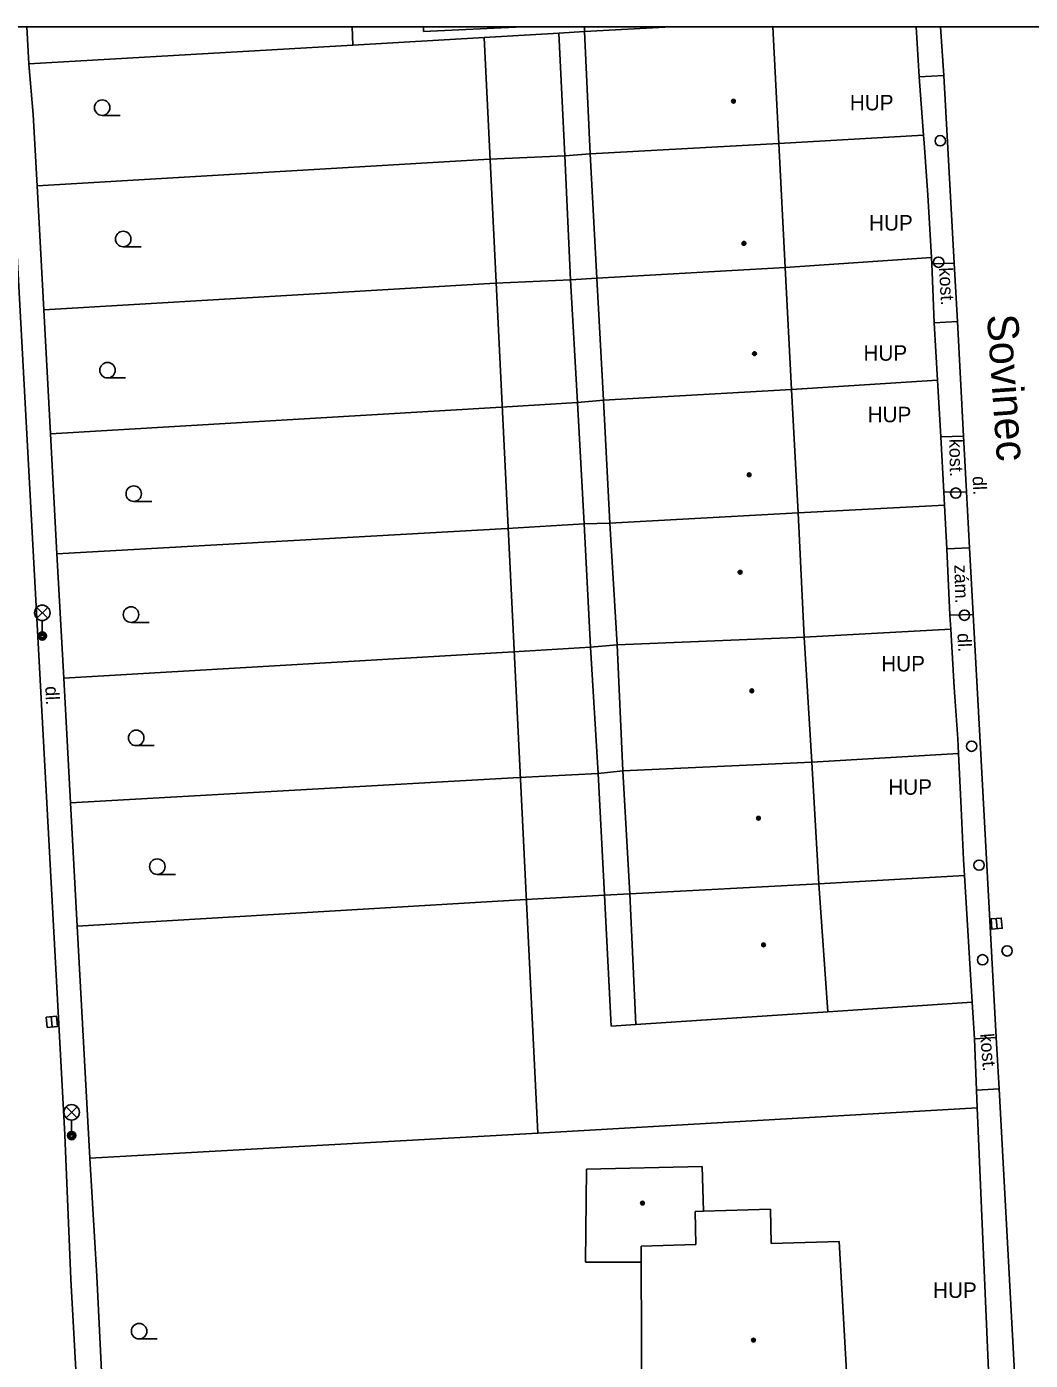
# Model space of a CAD drawing. Extents: x -599951 to -598963, y -1164095 to -1162939.
# Drawn here: x -599424.5 to -599375.9, y -1163004 to -1162939.4 of the extents above; entities that cross this region are included whole.
import ezdxf

# ---------------------------------------------------------------- set-up
doc = ezdxf.new("R2010")
doc.units = 0
for name, color, linetype in [('Level 10', 7, 'Continuous'), ('Level 11', 7, 'Continuous'), ('Level 27', 7, 'Continuous'), ('Level 28', 7, 'Continuous'), ('Level 33', 7, 'Continuous'), ('Level 36', 7, 'Continuous'), ('Level 39', 7, 'Continuous'), ('Level 40', 7, 'Continuous'), ('Level 41', 7, 'Continuous'), ('Level 49', 7, 'Continuous'), ('Level 5', 7, 'Continuous'), ('Level 7', 7, 'Continuous'), ('Level 8', 7, 'Continuous'), ('Vrstva 53', 7, 'Continuous')]:
    doc.layers.add(name, color=color, linetype=linetype)

msp = doc.modelspace()

# ---------------------------------------------------------------- linework, layer by layer
at = {"layer": 'Level 10'}
msp.add_line((-599380.07, -1162941.77), (-599380.243, -1162939.4), dxfattribs=at)
for points in [[(-599425.593, -1162939.4), (-599425.31, -1162944.23), (-599422.66, -1162993.04)], [(-599379.58, -1162950.85), (-599380.07, -1162941.77)], [(-599379.42, -1162953.68), (-599379.58, -1162950.85)], [(-599379.12, -1162959.23), (-599379.42, -1162953.68)], [(-599378.98, -1162961.92), (-599379.12, -1162959.23)], [(-599378.83, -1162964.63), (-599378.98, -1162961.92)], [(-599378.65, -1162967.85), (-599378.83, -1162964.63)], [(-599378.27, -1162974.92), (-599378.65, -1162967.85)], [(-599377.54, -1162988.33), (-599378.27, -1162974.92)], [(-599377.4, -1162990.82), (-599377.54, -1162988.33)], [(-599372.79, -1163075.84), (-599377.4, -1162990.82)], [(-599422.66, -1162993.04), (-599422.36, -1163000.03)], [(-599415.69, -1163120.97), (-599422.36, -1163000.03)]]:
    msp.add_lwpolyline(points, dxfattribs=at)
at = {"layer": 'Level 11'}
msp.add_line((-599408.747, -1162939.4), (-599408.7, -1162940.29), dxfattribs=at)
for points in [[(-599402.35, -1162939.92), (-599399.74, -1162992.96)], [(-599398.73, -1162939.72), (-599398.43, -1162945.65)], [(-599381.27, -1162941.83), (-599380.07, -1162941.77)], [(-599398.43, -1162945.65), (-599398.16, -1162951.65)], [(-599380.66, -1162950.88), (-599379.58, -1162950.85)], [(-599398.16, -1162951.65), (-599397.83, -1162957.59)], [(-599380.55, -1162953.73), (-599379.42, -1162953.68)], [(-599397.83, -1162957.59), (-599397.5, -1162963.46)], [(-599380.23, -1162959.26), (-599379.12, -1162959.23)], [(-599380.07, -1162961.93), (-599378.98, -1162961.92)], [(-599397.5, -1162963.46), (-599397.19, -1162969.44)], [(-599379.94, -1162964.67), (-599378.83, -1162964.63)], [(-599379.78, -1162967.89), (-599378.65, -1162967.85)], [(-599397.19, -1162969.44), (-599396.82, -1162975.56)], [(-599396.82, -1162975.56), (-599396.52, -1162981.45)], [(-599396.52, -1162981.45), (-599396.19, -1162987.78)], [(-599385.7, -1162987.09), (-599378.7, -1162986.62)], [(-599396.19, -1162987.78), (-599395, -1162987.71)], [(-599377.54, -1162988.33), (-599378.59, -1162988.39)], [(-599377.4, -1162990.82), (-599378.5, -1162990.88)]]:
    msp.add_lwpolyline(points, dxfattribs=at)
at = {"layer": 'Level 27'}
for p, q in [((-599377.542, -1162982.571), (-599377.498, -1162983.069)), ((-599423.316, -1162987.321), (-599423.264, -1162987.819))]:
    msp.add_line(p, q, dxfattribs=at)
for points in [[(-599377.791, -1162982.593), (-599377.747, -1162983.091), (-599377.249, -1162983.047), (-599377.293, -1162982.549)], [(-599423.565, -1162987.348), (-599423.512, -1162987.845), (-599423.015, -1162987.792), (-599423.068, -1162987.295)]]:
    msp.add_lwpolyline(points, close=True, dxfattribs=at)
at = {"layer": 'Level 28'}
for centre in [(-599380.25, -1162944.92), (-599380.33, -1162950.8), (-599379.5, -1162961.98), (-599379.08, -1162967.89), (-599378.73, -1162974.23), (-599378.37, -1162979.99), (-599377.01, -1162984.14), (-599378.2, -1162984.57)]:
    msp.add_circle(centre, 0.25, dxfattribs=at)
at = {"layer": 'Level 33'}
for p, q in [((-599424.015, -1162968.04), (-599423.485, -1162967.51)), ((-599424.015, -1162967.51), (-599423.485, -1162968.04)), ((-599423.75, -1162968.15), (-599423.75, -1162968.9)), ((-599422.595, -1162992.22), (-599422.065, -1162991.69)), ((-599422.595, -1162991.69), (-599422.065, -1162992.22)), ((-599422.33, -1162992.33), (-599422.33, -1162993.08))]:
    msp.add_line(p, q, dxfattribs=at)
for centre, radius in [((-599423.75, -1162967.775), 0.375), ((-599423.75, -1162968.9), 0.2), ((-599423.75, -1162968.9), 0.145), ((-599423.75, -1162968.9), 0.0876), ((-599422.33, -1162991.955), 0.375), ((-599422.33, -1162993.08), 0.2), ((-599422.33, -1162993.08), 0.145), ((-599422.33, -1162993.08), 0.0876)]:
    msp.add_circle(centre, radius, dxfattribs=at)
at = {"layer": 'Level 36'}
for p, q in [((-599420.85, -1162943.695), (-599419.975, -1162943.695)), ((-599419.83, -1162950.055), (-599418.955, -1162950.055)), ((-599420.59, -1162956.405), (-599419.715, -1162956.405)), ((-599419.32, -1162962.385), (-599418.445, -1162962.385)), ((-599419.45, -1162968.235), (-599418.575, -1162968.235)), ((-599419.2, -1162974.205), (-599418.325, -1162974.205)), ((-599418.18, -1162980.435), (-599417.305, -1162980.435)), ((-599419.06, -1163002.925), (-599418.185, -1163002.925))]:
    msp.add_line(p, q, dxfattribs=at)
for centre in [(-599420.85, -1162943.32), (-599419.83, -1162949.68), (-599420.59, -1162956.03), (-599419.32, -1162962.01), (-599419.45, -1162967.86), (-599419.2, -1162973.83), (-599418.18, -1162980.06), (-599419.06, -1163002.55)]:
    msp.add_circle(centre, 0.375, dxfattribs=at)
at = {"layer": 'Level 39'}
for centre, radius in [((-599390.27, -1162943.01), 0.09), ((-599390.27, -1162943.01), 0.0398), ((-599389.76, -1162949.89), 0.09), ((-599389.76, -1162949.89), 0.0398), ((-599389.25, -1162955.23), 0.09), ((-599389.25, -1162955.23), 0.0398), ((-599389.51, -1162961.09), 0.09), ((-599389.51, -1162961.09), 0.0398), ((-599389.95, -1162965.81), 0.09), ((-599389.95, -1162965.81), 0.0398), ((-599389.38, -1162971.55), 0.09), ((-599389.38, -1162971.55), 0.0398), ((-599389.06, -1162977.72), 0.09), ((-599389.06, -1162977.72), 0.0398), ((-599388.81, -1162983.85), 0.09), ((-599388.81, -1162983.85), 0.0398), ((-599394.68, -1162996.35), 0.09), ((-599394.68, -1162996.35), 0.0398), ((-599389.3, -1163002.98), 0.09), ((-599389.3, -1163002.98), 0.0398)]:
    msp.add_circle(centre, radius, dxfattribs=at)
at = {"layer": 'Level 5'}
for p, q in [((-599405.28, -1162939.64), (-599405.291, -1162939.4)), ((-599400.491, -1162939.4), (-599405.28, -1162939.64)), ((-599397.48, -1162939.64), (-599397.492, -1162939.4)), ((-599393.279, -1162939.4), (-599397.48, -1162939.64)), ((-599388.365, -1162939.4), (-599388.07, -1162945.06))]:
    msp.add_line(p, q, dxfattribs=at)
for points in [[(-599397.21, -1162945.56), (-599397.48, -1162939.64)], [(-599388.07, -1162945.06), (-599397.21, -1162945.56)], [(-599388.07, -1162945.06), (-599387.76, -1162951.05)], [(-599396.89, -1162951.58), (-599397.21, -1162945.56)], [(-599387.76, -1162951.05), (-599396.89, -1162951.58)], [(-599387.76, -1162951.05), (-599387.45, -1162956.96)], [(-599396.57, -1162957.48), (-599396.89, -1162951.58)], [(-599387.45, -1162956.96), (-599396.57, -1162957.48)], [(-599387.45, -1162956.96), (-599387.14, -1162962.94)], [(-599396.25, -1162963.43), (-599396.57, -1162957.48)], [(-599387.14, -1162962.94), (-599396.25, -1162963.43)], [(-599395.91, -1162969.32), (-599396.25, -1162963.43)], [(-599387.14, -1162962.94), (-599386.84, -1162968.96)], [(-599386.84, -1162968.96), (-599395.91, -1162969.32)], [(-599386.84, -1162968.96), (-599386.48, -1162975)], [(-599395.62, -1162975.43), (-599395.91, -1162969.32)], [(-599386.48, -1162975), (-599395.62, -1162975.43)], [(-599386.48, -1162975), (-599386.14, -1162980.9)], [(-599395.29, -1162981.37), (-599395.62, -1162975.43)], [(-599386.14, -1162980.9), (-599395.29, -1162981.37)], [(-599395, -1162987.71), (-599395.29, -1162981.37)], [(-599386.14, -1162980.9), (-599385.7, -1162987.09)], [(-599385.7, -1162987.09), (-599395, -1162987.71)], [(-599397.44, -1162999.21), (-599397.39, -1162994.71)], [(-599397.39, -1162994.71), (-599391.78, -1162994.57)], [(-599391.78, -1162994.57), (-599391.72, -1162996.74)], [(-599391.72, -1162996.74), (-599392.13, -1162996.75)], [(-599392.09, -1162998.35), (-599392.13, -1162996.75)], [(-599388.48, -1162996.65), (-599391.72, -1162996.74)], [(-599388.44, -1162998.3), (-599388.48, -1162996.65)], [(-599385.14, -1162998.21), (-599388.44, -1162998.3)], [(-599384.71, -1163005.94), (-599385.14, -1162998.21)], [(-599394.74, -1162998.43), (-599392.09, -1162998.35)], [(-599394.74, -1162999.21), (-599394.74, -1162998.43)], [(-599394.74, -1162999.21), (-599397.44, -1162999.21)], [(-599394.71, -1163006.48), (-599394.74, -1162999.21)]]:
    msp.add_lwpolyline(points, dxfattribs=at)
at = {"layer": 'Level 7'}
msp.add_line((-599424.41, -1162941.2), (-599424.507, -1162939.4), dxfattribs=at)
for points in [[(-599424.41, -1162941.2), (-599408.7, -1162940.29), (-599402.35, -1162939.92)], [(-599402.35, -1162939.92), (-599398.73, -1162939.72)], [(-599398.73, -1162939.72), (-599397.48, -1162939.64)], [(-599424.19, -1162943.65), (-599424.41, -1162941.2)], [(-599381.27, -1162941.83), (-599381.06, -1162944.65)], [(-599424, -1162947.1), (-599424.19, -1162943.65)], [(-599388.07, -1162945.06), (-599381.06, -1162944.65)], [(-599381.06, -1162944.65), (-599381.03, -1162945.03)], [(-599424, -1162947.1), (-599402.09, -1162945.82)], [(-599402.09, -1162945.82), (-599398.43, -1162945.65)], [(-599398.43, -1162945.65), (-599397.21, -1162945.56)], [(-599423.68, -1162953.11), (-599424, -1162947.1)], [(-599380.86, -1162947.55), (-599380.68, -1162950.58)], [(-599387.76, -1162951.05), (-599380.68, -1162950.58)], [(-599380.68, -1162950.58), (-599380.66, -1162950.88)], [(-599401.8, -1162951.82), (-599398.16, -1162951.65)], [(-599398.16, -1162951.65), (-599396.89, -1162951.58)], [(-599423.68, -1162953.11), (-599401.8, -1162951.82)], [(-599423.35, -1162959.11), (-599423.68, -1162953.11)], [(-599380.55, -1162953.73), (-599380.39, -1162956.51)], [(-599387.45, -1162956.96), (-599380.39, -1162956.51)], [(-599380.39, -1162956.51), (-599380.23, -1162959.26)], [(-599401.51, -1162957.82), (-599397.83, -1162957.59)], [(-599397.83, -1162957.59), (-599396.57, -1162957.48)], [(-599423.35, -1162959.11), (-599401.51, -1162957.82)], [(-599423.04, -1162964.92), (-599423.35, -1162959.11)], [(-599380.07, -1162961.93), (-599380.04, -1162962.57)], [(-599387.14, -1162962.94), (-599380.04, -1162962.57)], [(-599380.04, -1162962.57), (-599379.94, -1162964.67)], [(-599397.5, -1162963.46), (-599396.25, -1162963.43)], [(-599423.04, -1162964.92), (-599401.23, -1162963.69)], [(-599401.23, -1162963.69), (-599397.5, -1162963.46)], [(-599422.71, -1162970.94), (-599423.04, -1162964.92)], [(-599379.78, -1162967.89), (-599379.74, -1162968.56)], [(-599386.84, -1162968.96), (-599379.74, -1162968.56)], [(-599379.74, -1162968.56), (-599379.58, -1162971.39)], [(-599422.71, -1162970.94), (-599400.92, -1162969.67)], [(-599400.92, -1162969.67), (-599397.19, -1162969.44)], [(-599397.19, -1162969.44), (-599395.91, -1162969.32)], [(-599422.38, -1162976.97), (-599422.71, -1162970.94)], [(-599379.4, -1162973.87), (-599379.36, -1162974.58)], [(-599386.48, -1162975), (-599379.36, -1162974.58)], [(-599379.36, -1162974.58), (-599379.23, -1162977.23)], [(-599400.65, -1162975.75), (-599396.82, -1162975.56)], [(-599396.82, -1162975.56), (-599395.62, -1162975.43)], [(-599422.38, -1162976.97), (-599400.65, -1162975.75)], [(-599422.06, -1162982.95), (-599422.38, -1162976.97)], [(-599379.13, -1162979.72), (-599379.08, -1162980.49)], [(-599386.14, -1162980.9), (-599379.08, -1162980.49)], [(-599379.08, -1162980.49), (-599378.7, -1162986.62), (-599378.59, -1162988.39)], [(-599400.32, -1162981.65), (-599396.52, -1162981.45)], [(-599396.52, -1162981.45), (-599395.29, -1162981.37)], [(-599422.06, -1162982.95), (-599400.32, -1162981.65)], [(-599421.5, -1162993.28), (-599422.06, -1162982.95)], [(-599378.5, -1162990.88), (-599378.46, -1162991.74)], [(-599378.46, -1162991.74), (-599399.74, -1162992.96)], [(-599378.46, -1162991.74), (-599377.86, -1163005.59)], [(-599399.74, -1162992.96), (-599421.45, -1162994.17)], [(-599421.45, -1162994.17), (-599421.5, -1162993.28)], [(-599421.11, -1162999.89), (-599421.45, -1162994.17)], [(-599420.72, -1163007.77), (-599421.11, -1162999.89)]]:
    msp.add_lwpolyline(points, dxfattribs=at)
at = {"layer": 'Level 8'}
msp.add_line((-599381.27, -1162941.83), (-599381.413, -1162939.4), dxfattribs=at)
for points in [[(-599380.86, -1162947.55), (-599381.03, -1162945.03)], [(-599380.55, -1162953.73), (-599380.66, -1162950.88)], [(-599380.07, -1162961.93), (-599380.23, -1162959.26)], [(-599379.78, -1162967.89), (-599379.94, -1162964.67)], [(-599379.4, -1162973.87), (-599379.58, -1162971.39)], [(-599379.13, -1162979.72), (-599379.23, -1162977.23)], [(-599378.5, -1162990.88), (-599378.59, -1162988.39)]]:
    msp.add_lwpolyline(points, dxfattribs=at)
at = {"layer": 'Vrstva 53'}
msp.add_lwpolyline([(-599951.125, -1164094.695), (-598963.215, -1164094.695), (-598963.215, -1162939.4), (-599951.125, -1162939.4)], close=True, dxfattribs=at)

# ---------------------------------------------------------------- texts
at = {"layer": 'Level 40'}
for s, rotation, p in [('kost.', 272.97, (-599380.31, -1162951.07)), ('kost.', 271.27, (-599379.82, -1162959.36)), ('dl.', 272.75, (-599378.69, -1162961.17)), ('zám.', 271.63, (-599379.57, -1162965.45)), ('dl.', 272.75, (-599379.42, -1162968.77)), ('dl.', 272.81, (-599423.61, -1162971.34)), ('kost.', 274.53, (-599378.32, -1162988.16))]:
    msp.add_text(s, height=0.65, rotation=rotation, dxfattribs=at).set_placement(p)
at = {"layer": 'Level 41'}
for p in [(-599384.63, -1162943.45), (-599383.7, -1162949.27), (-599383.97, -1162955.57), (-599383.77, -1162958.55), (-599383.11, -1162970.61), (-599382.77, -1162976.58), (-599380.6, -1163000.94)]:
    msp.add_text('HUP', height=0.75, dxfattribs=at).set_placement(p)
at = {"layer": 'Level 49'}
msp.add_text('Sovinec', height=1.5, rotation=273.97, dxfattribs=at).set_placement((-599377.99, -1162953.36))

doc.saveas('drawing.dxf')
